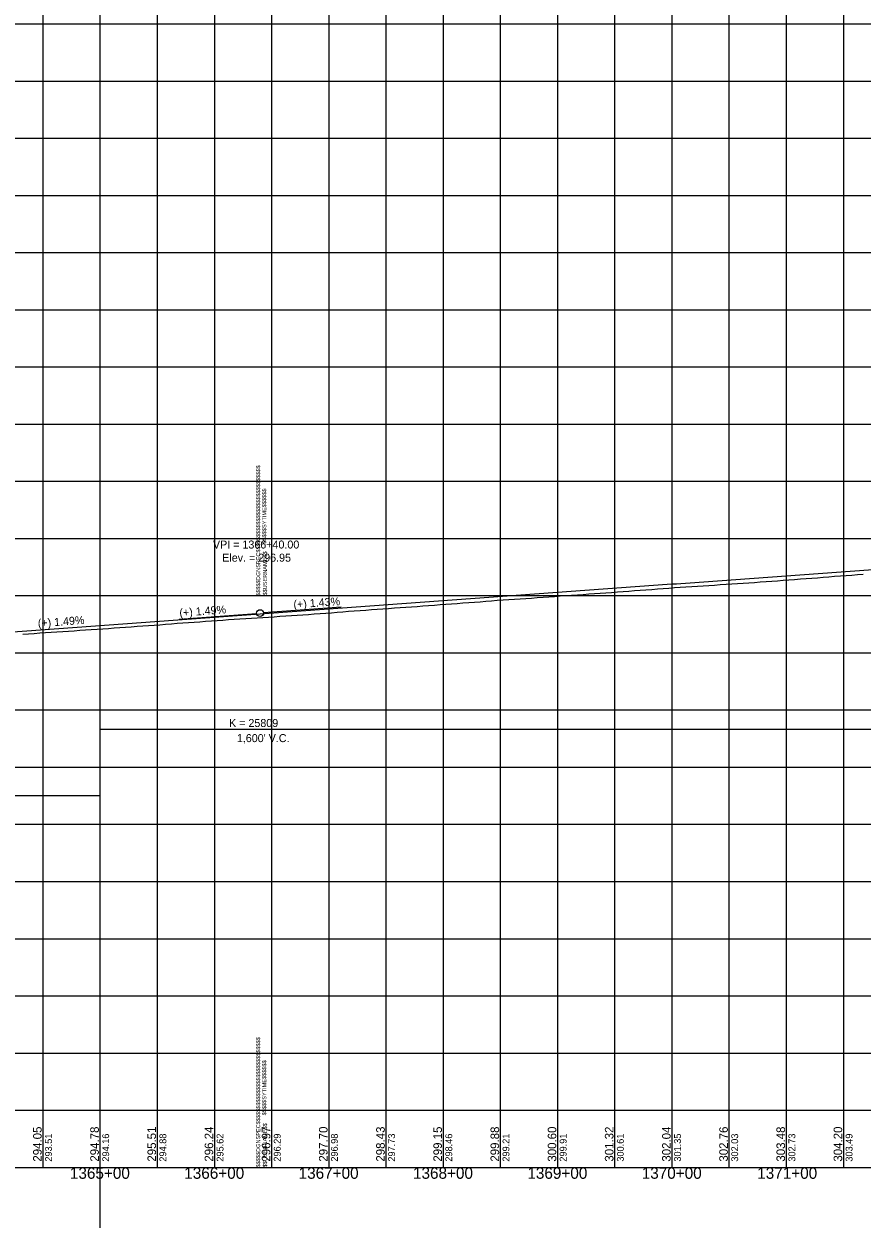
# Model space of a CAD drawing. Extents: x -90830 to 2015517, y -20856 to 836331.
# Drawn here: x 25357 to 26090, y -19432 to -18387 of the extents above; entities that cross this region are included whole.
import ezdxf

# ---------------------------------------------------------------- set-up
doc = ezdxf.new("R2010")
doc.units = 0
for name, color, linetype in [('Level 1', 7, 'Continuous'), ('RD_DDB_GradeTX', 7, 'Continuous'), ('RD_DDB_Profile_Elev', 7, 'Continuous'), ('RD_DDB_Profile_EX', 7, 'Continuous'), ('RD_DDB_Profile_Lbl', 7, 'Continuous'), ('RD_DDB_Profile_PR', 7, 'Continuous'), ('RD_DDB_StaTX', 7, 'Continuous'), ('RD_DDB_StripGrade', 7, 'Continuous'), ('RD_DDB_VCLbl', 7, 'Continuous'), ('RD_GPK_Profile_Cell', 7, 'Continuous')]:
    doc.layers.add(name, color=color, linetype=linetype)

msp = doc.modelspace()

# ---------------------------------------------------------------- linework, layer by layer
at = {"layer": 'Level 1'}
for p, q in [((25423.5, -12693.4), (25423.5, -20856.1)), ((25373.5, -17886.5), (25373.5, -18386.5)), ((25423.5, -17886.5), (25423.5, -18386.5)), ((25473.5, -17886.5), (25473.5, -18386.5)), ((25523.5, -17886.5), (25523.5, -18386.5)), ((25573.5, -17886.5), (25573.5, -18386.5)), ((25573.5, -17886.5), (25573.5, -18386.5)), ((25573.5, -17886.5), (25573.5, -18386.5)), ((25623.5, -17886.5), (25623.5, -18386.5)), ((25673.5, -17886.5), (25673.5, -18386.5)), ((25723.5, -17886.5), (25723.5, -18386.5)), ((25773.5, -17886.5), (25773.5, -18386.5)), ((25823.5, -17886.5), (25823.5, -18386.5)), ((25873.5, -17886.5), (25873.5, -18386.5)), ((25923.5, -17886.5), (25923.5, -18386.5)), ((25973.5, -17886.5), (25973.5, -18386.5)), ((26023.5, -17886.5), (26023.5, -18386.5)), ((26073.5, -17886.5), (26073.5, -18386.5)), ((23973.5, -18386.5), (25573.5, -18386.5)), ((23973.5, -18386.5), (25573.5, -18386.5)), ((25373.5, -18386.5), (25373.5, -18886.5)), ((25423.5, -18386.5), (25423.5, -18886.5)), ((25473.5, -18386.5), (25473.5, -18886.5)), ((25523.5, -18386.5), (25523.5, -18886.5)), ((25573.5, -18386.5), (25573.5, -18886.5)), ((25573.5, -18386.5), (25573.5, -18886.5)), ((25573.5, -18386.5), (27173.5, -18386.5)), ((25573.5, -18386.5), (25573.5, -18886.5)), ((25573.5, -18386.5), (27173.5, -18386.5)), ((25623.5, -18386.5), (25623.5, -18886.5)), ((25673.5, -18386.5), (25673.5, -18886.5)), ((25723.5, -18386.5), (25723.5, -18886.5)), ((25773.5, -18386.5), (25773.5, -18886.5)), ((25823.5, -18386.5), (25823.5, -18886.5)), ((25873.5, -18386.5), (25873.5, -18886.5)), ((25923.5, -18386.5), (25923.5, -18886.5)), ((25973.5, -18386.5), (25973.5, -18886.5)), ((26023.5, -18386.5), (26023.5, -18886.5)), ((26073.5, -18386.5), (26073.5, -18886.5)), ((23973.5, -18436.5), (25573.5, -18436.5)), ((25573.5, -18436.5), (27173.5, -18436.5)), ((23973.5, -18486.5), (25573.5, -18486.5)), ((25573.5, -18486.5), (27173.5, -18486.5)), ((23973.5, -18536.5), (25573.5, -18536.5)), ((25573.5, -18536.5), (27173.5, -18536.5)), ((23973.5, -18586.5), (25573.5, -18586.5)), ((25573.5, -18586.5), (27173.5, -18586.5)), ((23973.5, -18636.5), (25573.5, -18636.5)), ((25573.5, -18636.5), (27173.5, -18636.5)), ((23973.5, -18686.5), (25573.5, -18686.5)), ((25573.5, -18686.5), (27173.5, -18686.5)), ((23973.5, -18736.5), (25573.5, -18736.5)), ((25573.5, -18736.5), (27173.5, -18736.5)), ((23973.5, -18786.5), (25573.5, -18786.5)), ((25573.5, -18786.5), (27173.5, -18786.5)), ((23973.5, -18836.5), (25573.5, -18836.5)), ((25573.5, -18836.5), (27173.5, -18836.5)), ((23973.5, -18886.5), (25573.5, -18886.5)), ((23973.5, -18886.5), (25573.5, -18886.5)), ((25373.5, -18886.5), (25373.5, -19386.5)), ((25423.5, -18886.5), (25423.5, -19386.5)), ((25473.5, -18886.5), (25473.5, -19386.5)), ((25523.5, -18886.5), (25523.5, -19386.5)), ((25573.5, -18886.5), (27173.5, -18886.5)), ((25573.5, -18886.5), (25573.5, -19386.5)), ((25573.5, -18886.5), (25573.5, -19386.5)), ((25573.5, -18886.5), (27173.5, -18886.5)), ((25573.5, -18886.5), (25573.5, -19386.5)), ((25623.5, -18886.5), (25623.5, -19386.5)), ((25673.5, -18886.5), (25673.5, -19386.5)), ((25723.5, -18886.5), (25723.5, -19386.5)), ((25773.5, -18886.5), (25773.5, -19386.5)), ((25823.5, -18886.5), (25823.5, -19386.5)), ((25873.5, -18886.5), (25873.5, -19386.5)), ((25923.5, -18886.5), (25923.5, -19386.5)), ((25973.5, -18886.5), (25973.5, -19386.5)), ((26023.5, -18886.5), (26023.5, -19386.5)), ((26073.5, -18886.5), (26073.5, -19386.5)), ((23973.5, -18936.5), (25573.5, -18936.5)), ((25573.5, -18936.5), (27173.5, -18936.5)), ((23973.5, -18986.5), (25573.5, -18986.5)), ((25573.5, -18986.5), (27173.5, -18986.5)), ((23973.5, -19036.5), (25573.5, -19036.5)), ((25573.5, -19036.5), (27173.5, -19036.5)), ((23973.5, -19086.5), (25573.5, -19086.5)), ((25573.5, -19086.5), (27173.5, -19086.5)), ((23973.5, -19136.5), (25573.5, -19136.5)), ((25573.5, -19136.5), (27173.5, -19136.5)), ((23973.5, -19186.5), (25573.5, -19186.5)), ((25573.5, -19186.5), (27173.5, -19186.5)), ((23973.5, -19236.5), (25573.5, -19236.5)), ((25573.5, -19236.5), (27173.5, -19236.5)), ((23973.5, -19286.5), (25573.5, -19286.5)), ((25573.5, -19286.5), (27173.5, -19286.5)), ((23973.5, -19336.5), (25573.5, -19336.5)), ((25573.5, -19336.5), (27173.5, -19336.5)), ((23973.5, -19386.5), (25573.5, -19386.5)), ((25573.5, -19386.5), (27173.5, -19386.5))]:
    msp.add_line(p, q, dxfattribs=at)
at = {"layer": 'RD_DDB_GradeTX'}
for p, q in [((25634.3, -18896.7), (25566.5, -18901.5)), ((25492.7, -18907), (25560.5, -18902))]:
    msp.add_line(p, q, dxfattribs=at)
msp.add_circle((25563.5, -18901.8), 3, dxfattribs=at)
at = {"layer": 'RD_DDB_Profile_EX'}
for points in [[(25545.9, -18906.9), (25550.9, -18906.5), (25555.9, -18906.2), (25560.9, -18905.9), (25565.9, -18905.6), (25570.9, -18905.2), (25575.9, -18904.9), (25580.9, -18904.6), (25585.9, -18904.2), (25590.9, -18903.9), (25595.9, -18903.6), (25600.9, -18903.2), (25605.9, -18902.9), (25610.9, -18902.5), (25615.9, -18902.1), (25620.9, -18901.8), (25625.9, -18901.4), (25630.9, -18901), (25635.9, -18900.6), (25640.9, -18900.2), (25645.9, -18899.8), (25650.9, -18899.4), (25655.9, -18899.1), (25660.9, -18898.7), (25665.9, -18898.4), (25670.9, -18898), (25675.9, -18897.7), (25680.9, -18897.3), (25685.9, -18897), (25690.9, -18896.6), (25695.9, -18896.2), (25700.9, -18895.9), (25705.9, -18895.5), (25710.9, -18895.1), (25715.9, -18894.8), (25720.9, -18894.4), (25725.9, -18894), (25730.9, -18893.7), (25735.9, -18893.3), (25740.9, -18892.9), (25745.9, -18892.5), (25750.9, -18892.2), (25755.9, -18891.8), (25760.9, -18891.4), (25765.9, -18891), (25770.9, -18890.6), (25775.9, -18890.3), (25780.9, -18890), (25785.9, -18889.6), (25790.9, -18889.3), (25795.9, -18889), (25800.9, -18888.6), (25805.9, -18888.2), (25810.9, -18887.9), (25815.9, -18887.5), (25820.9, -18887.2), (25825.9, -18886.8), (25830.9, -18886.4), (25835.9, -18886.1), (25840.9, -18885.7), (25845.9, -18885.4), (25850.9, -18885), (25855.9, -18884.7), (25860.9, -18884.3), (25865.9, -18884), (25870.9, -18883.7), (25875.9, -18883.3), (25880.9, -18882.9), (25885.9, -18882.5), (25890.9, -18882.1), (25895.9, -18881.8), (25900.9, -18881.4), (25905.9, -18881.1), (25910.9, -18880.7), (25915.9, -18880.3), (25920.9, -18879.9), (25925.9, -18879.5), (25930.9, -18879.1), (25935.9, -18878.8), (25940.9, -18878.6), (25945.9, -18878.3), (25950.9, -18878), (25955.9, -18877.6), (25960.9, -18877.3), (25965.9, -18876.9), (25970.9, -18876.5), (25975.9, -18876.2), (25980.9, -18875.9), (25985.9, -18875.5), (25990.9, -18875.2), (25995.9, -18874.9), (26000.9, -18874.5), (26005.9, -18874.2), (26010.9, -18873.9), (26015.9, -18873.5), (26020.9, -18873.1), (26025.9, -18872.7), (26030.9, -18872.3), (26035.9, -18871.9), (26040.9, -18871.5), (26045.9, -18871.1)], [(26045.9, -18871.1), (26050.9, -18870.8), (26055.9, -18870.4), (26060.9, -18870), (26065.9, -18869.6), (26070.9, -18869.2), (26075.9, -18868.9), (26080.9, -18868.5), (26085.9, -18868.1), (26090.9, -18867.7)], [(25355.9, -18920.3), (25360.9, -18919.9), (25365.9, -18919.5), (25370.9, -18919.1), (25375.9, -18918.8), (25380.9, -18918.5), (25385.9, -18918.1), (25390.9, -18917.8), (25395.9, -18917.5), (25400.9, -18917.2), (25405.9, -18916.8), (25410.9, -18916.5), (25415.9, -18916.2), (25420.9, -18915.9), (25425.9, -18915.5), (25430.9, -18915.2), (25435.9, -18914.8), (25440.9, -18914.4), (25445.9, -18914.1), (25450.9, -18913.7), (25455.9, -18913.3), (25460.9, -18913), (25465.9, -18912.6), (25470.9, -18912.3), (25475.9, -18911.9), (25480.9, -18911.5), (25485.9, -18911.1), (25490.9, -18910.7), (25495.9, -18910.4), (25500.9, -18910), (25505.9, -18909.6), (25510.9, -18909.3), (25515.9, -18908.9), (25520.9, -18908.6), (25525.9, -18908.2), (25530.9, -18907.9), (25535.9, -18907.5), (25540.9, -18907.2), (25545.9, -18906.9)]]:
    msp.add_lwpolyline(points, dxfattribs=at)
at = {"layer": 'RD_DDB_Profile_PR'}
msp.add_spline([(24763.5, -18961.2), (24795.5, -18958.9), (24827.5, -18956.5), (24859.5, -18954.1), (24891.5, -18951.7), (24923.5, -18949.4), (24955.5, -18947), (24987.5, -18944.6), (25019.5, -18942.3), (25051.5, -18939.9), (25083.5, -18937.5), (25115.5, -18935.2), (25147.5, -18932.8), (25179.5, -18930.5), (25211.5, -18928.1), (25243.5, -18925.8), (25275.5, -18923.4), (25307.5, -18921.1), (25339.5, -18918.7), (25371.5, -18916.4), (25403.5, -18914), (25435.5, -18911.7), (25467.5, -18909.4), (25499.5, -18907), (25531.5, -18904.7), (25563.5, -18902.4), (25595.5, -18900), (25627.5, -18897.7), (25659.5, -18895.4), (25691.5, -18893.1), (25723.5, -18890.8), (25755.5, -18888.4), (25787.5, -18886.1), (25819.5, -18883.8), (25851.5, -18881.5), (25883.5, -18879.2), (25915.5, -18876.9), (25947.5, -18874.6), (25979.5, -18872.3), (26011.5, -18870), (26043.5, -18867.7), (26075.5, -18865.4), (26107.5, -18863.1), (26139.5, -18860.8), (26171.5, -18858.5), (26203.5, -18856.2), (26235.5, -18853.9), (26267.5, -18851.6), (26299.5, -18849.3), (26331.5, -18847), (26363.5, -18844.8)], degree=3, dxfattribs=at)
at = {"layer": 'RD_DDB_VCLbl'}
for p, q in [((25423.5, -19003.2), (26363.5, -19003.2)), ((24763.5, -19061.2), (25423.5, -19061.2))]:
    msp.add_line(p, q, dxfattribs=at)
at = {"layer": 'RD_GPK_Profile_Cell'}
msp.add_line((4823.5, -19386.5), (75223.5, -19386.5), dxfattribs=at)

# ---------------------------------------------------------------- texts
at = {"layer": 'Level 1'}
for s, p in [('$$$$$DGNSPEC$$$$$$$$$$$$$$$$$$$$$$$$$$$$', (25563.6, -18886.6)), ('$$$$$SYTIME$$$$$$', (25568.9, -18841)), ('$$USERNAME$$', (25569.5, -18886.4)), ('$$$$$DGNSPEC$$$$$$$$$$$$$$$$$$$$$$$$$$$$', (25563.6, -19386.6)), ('$$$$$SYTIME$$$$$$', (25568.9, -19341)), ('$$USERNAME$$', (25569.5, -19386.4))]:
    msp.add_text(s, height=3.544, rotation=90, dxfattribs=at).set_placement(p)
at = {"layer": 'RD_DDB_GradeTX'}
for s, rotation, p in [('(+) 1.49%', 4.2523, (25493.2, -18905)), ('(+) 1.43%', 4.0757, (25592.9, -18897.7)), ('(+) 1.49%', 4.2523, (25369.4, -18914.2))]:
    msp.add_text(s, height=7, rotation=rotation, dxfattribs=at).set_placement(p)
at = {"layer": 'RD_DDB_Profile_Elev'}
for s, p in [('294.05', (25372.5, -19381.5)), ('294.78', (25422.5, -19381.5)), ('295.51', (25472.5, -19381.5)), ('296.24', (25522.5, -19381.5)), ('296.97', (25572.5, -19381.5)), ('297.70', (25622.5, -19381.5)), ('298.43', (25672.5, -19381.5)), ('299.15', (25722.5, -19381.5)), ('299.88', (25772.5, -19381.5)), ('300.60', (25822.5, -19381.5)), ('301.32', (25872.5, -19381.5)), ('302.04', (25922.5, -19381.5)), ('302.76', (25972.5, -19381.5)), ('303.48', (26022.5, -19381.5)), ('304.20', (26072.5, -19381.5))]:
    msp.add_text(s, height=7.5, rotation=90, dxfattribs=at).set_placement(p)
at = {"layer": 'RD_DDB_Profile_Lbl'}
for s, p in [('VPI = 1366+40.00', (25522.3, -18845.3)), ('Elev. = 296.95', (25530.4, -18856.8))]:
    msp.add_text(s, height=7, dxfattribs=at).set_placement(p)
at = {"layer": 'RD_DDB_StaTX'}
for s, p in [('1365+00', (25397.2, -19396.5)), ('1366+00', (25497.2, -19396.5)), ('1367+00', (25597.2, -19396.5)), ('1368+00', (25697.2, -19396.5)), ('1369+00', (25797.2, -19396.5)), ('1370+00', (25897.2, -19396.5)), ('1371+00', (25998.2, -19396.5))]:
    msp.add_text(s, height=10, dxfattribs=at).set_placement(p)
at = {"layer": 'RD_DDB_StripGrade'}
for s, p in [('293.51', (25381.5, -19381.5)), ('294.16', (25431.5, -19381.5)), ('294.88', (25481.5, -19381.5)), ('295.62', (25531.5, -19381.5)), ('296.29', (25581.5, -19381.5)), ('296.98', (25631.5, -19381.5)), ('297.73', (25681.5, -19381.5)), ('298.46', (25731.5, -19381.5)), ('299.21', (25781.5, -19381.5)), ('299.91', (25831.5, -19381.5)), ('300.61', (25881.5, -19381.5)), ('301.35', (25931.5, -19381.5)), ('302.03', (25981.5, -19381.5)), ('302.73', (26031.5, -19381.5)), ('303.49', (26081.5, -19381.5))]:
    msp.add_text(s, height=6, rotation=90, dxfattribs=at).set_placement(p)
at = {"layer": 'RD_DDB_VCLbl'}
for s, p in [('K = 25809', (25536.4, -19001.4)), ("1,600' V.C.", (25543.2, -19014.6))]:
    msp.add_text(s, height=7, dxfattribs=at).set_placement(p)

doc.saveas('drawing.dxf')
